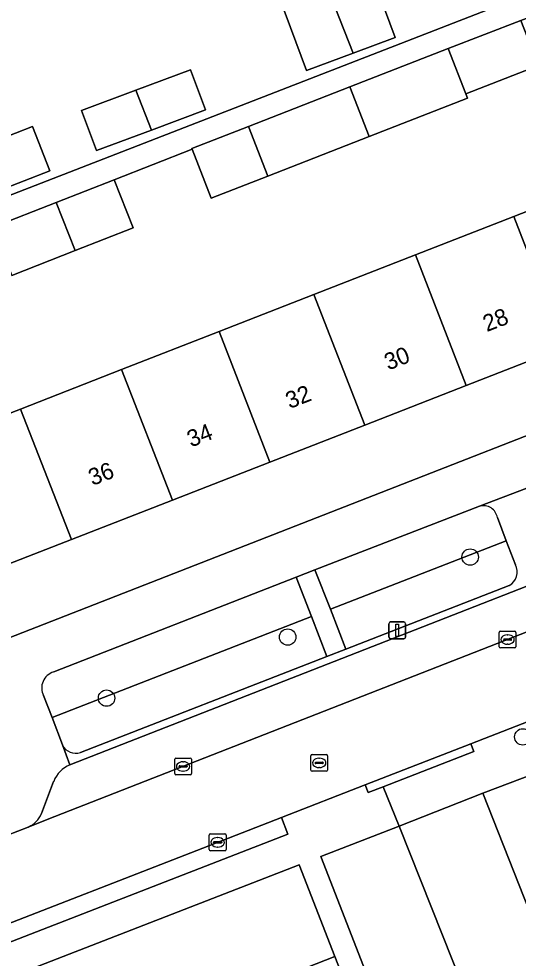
# Model space of a CAD drawing. Extents: x 159680 to 160786, y 387323 to 388340.
# Drawn here: x 160002.5 to 160032.3, y 387851.7 to 387907.8 of the extents above; entities that cross this region are included whole.
import ezdxf

# ---------------------------------------------------------------- set-up
doc = ezdxf.new("R2010")
doc.units = 0
for name, color, linetype in [('IMGEO_Boom', 7, 'Continuous'), ('IMGEO_Erf', 7, 'Continuous'), ('IMGEO_Groenvoorziening', 7, 'Continuous'), ('IMGEO_Kolk', 7, 'Continuous'), ('IMGEO_Lichtmast', 7, 'Continuous'), ('IMGEO_Pand', 7, 'Continuous'), ('IMGEO_Pand_nummerreeks', 7, 'Continuous'), ('IMGEO_Parkeervlak_open', 7, 'Continuous'), ('IMGEO_Rijbaan_lokaal_open', 7, 'Continuous'), ('IMGEO_Rioolput', 7, 'Continuous'), ('IMGEO_Voetpad_open', 7, 'Continuous'), ('IMGEO_Woonerf_open', 7, 'Continuous')]:
    doc.layers.add(name, color=color, linetype=linetype)

msp = doc.modelspace()

# ---------------------------------------------------------------- linework, layer by layer
at = {"layer": 'IMGEO_Boom'}
for centre in [(160029.475, 387875.688), (160018.584, 387870.914), (160007.773, 387867.27), (160032.616, 387864.957)]:
    msp.add_circle(centre, 0.489, dxfattribs=at)
at = {"layer": 'IMGEO_Erf'}
for points in [[(159991.892, 387908.163), (159992.94, 387905.479), (159992.908, 387905.467), (159988.194, 387903.638), (159991, 387896.543), (159994.409, 387897.966), (159995.526, 387895.289), (159992.118, 387893.867), (159992.266, 387893.513), (160055.714, 387918.166)], [(160000, 387883.499), (160002.636, 387884.528), (160008.665, 387886.88), (160014.488, 387889.152), (160020.149, 387891.361), (160026.206, 387893.725), (160032.073, 387896.014), (160037.732, 387898.222), (160043.835, 387900.604), (160049.805, 387902.933), (160055.589, 387905.19), (160052.861, 387912.315)], [(160044.503, 387909.07), (160041.054, 387907.731), (160037.532, 387906.363), (160036.424, 387909.216), (160032.492, 387907.728), (160033.544, 387905.03), (160029.214, 387903.341), (160029.316, 387903.081), (160023.448, 387900.793), (160017.391, 387898.431), (160014.018, 387897.115), (160012.88, 387900.033), (160008.225, 387898.217), (160009.352, 387895.341), (160005.893, 387893.986), (160002.111, 387892.503)]]:
    msp.add_lwpolyline(points, dxfattribs=at)
for points in [[(160017.414, 387910.912), (160020.092, 387911.904), (160022.715, 387912.877), (160025.003, 387906.707), (160022.492, 387905.776), (160019.702, 387904.741)], [(160013.686, 387902.395), (160010.451, 387901.182), (160007.181, 387899.956), (160006.285, 387902.345), (160009.523, 387903.559), (160012.79, 387904.784)], [(160004.38, 387898.741), (160001.312, 387897.558), (159997.813, 387896.208), (159996.794, 387898.852), (160000.281, 387900.197), (160003.361, 387901.385)], [(160060.118, 387893.588), (160058.629, 387897.399), (160052.845, 387895.142), (160046.875, 387892.813), (160040.772, 387890.431), (160035.113, 387888.223), (160029.246, 387885.934), (160023.188, 387883.57), (160017.527, 387881.361), (160011.704, 387879.089), (160005.676, 387876.737), (160000, 387874.522), (159999.532, 387874.339), (160001.03, 387870.503)]]:
    msp.add_lwpolyline(points, close=True, dxfattribs=at)
at = {"layer": 'IMGEO_Groenvoorziening'}
for points in [[(160030.041, 387878.728), (160020.213, 387874.93), (160021.13, 387872.576), (160031.628, 387876.663), (160031.099, 387878.049)], [(160032.175, 387875.232), (160031.628, 387876.663), (160021.13, 387872.576), (160022.055, 387870.2), (160031.801, 387873.997)], [(160004.019, 387867.418), (160004.518, 387866.108), (160020.001, 387872.137), (160019.085, 387874.489), (160004.62, 387868.831)], [(160006.219, 387864.031), (160020.927, 387869.761), (160020.001, 387872.137), (160004.518, 387866.108), (160005.14, 387864.473)]]:
    msp.add_lwpolyline(points, dxfattribs=at)
for centre, radius, start, end in [((160030.263, 387877.91), 0.848, 9.4528, 105.1644), ((160031.368, 387874.802), 0.914, 298.2628, 28.041), ((160004.89, 387867.882), 0.987, 105.8924, 208.024), ((160005.927, 387864.855), 0.875, 205.9194, 289.5288)]:
    msp.add_arc(centre, radius, start, end, dxfattribs=at)
at = {"layer": 'IMGEO_Kolk'}
for p, q in [((160031.205, 387870.34), (160031.205, 387871.192)), ((160031.28, 387871.266), (160032.132, 387871.266)), ((160031.693, 387871.046), (160031.718, 387871.046)), ((160032.206, 387871.192), (160032.206, 387870.34)), ((160031.464, 387870.76), (160031.464, 387870.772)), ((160031.902, 387870.723), (160031.504, 387870.723)), ((160031.507, 387870.809), (160031.905, 387870.809)), ((160031.716, 387870.486), (160031.691, 387870.486)), ((160031.948, 387870.772), (160031.948, 387870.76)), ((160032.132, 387870.266), (160031.28, 387870.266)), ((160011.918, 387863.693), (160012.77, 387863.693)), ((160011.843, 387862.767), (160011.843, 387863.619)), ((160012.102, 387863.187), (160012.102, 387863.199)), ((160012.54, 387863.15), (160012.142, 387863.15)), ((160012.145, 387863.236), (160012.543, 387863.236)), ((160012.331, 387863.473), (160012.356, 387863.473)), ((160012.586, 387863.199), (160012.586, 387863.187)), ((160012.844, 387863.619), (160012.844, 387862.767)), ((160012.77, 387862.693), (160011.918, 387862.693)), ((160012.354, 387862.913), (160012.329, 387862.913)), ((160013.904, 387858.237), (160013.904, 387859.089)), ((160013.979, 387859.163), (160014.831, 387859.163)), ((160014.163, 387858.657), (160014.163, 387858.669)), ((160014.206, 387858.706), (160014.604, 387858.706)), ((160014.392, 387858.943), (160014.417, 387858.943)), ((160014.647, 387858.669), (160014.647, 387858.657)), ((160014.905, 387859.089), (160014.905, 387858.237)), ((160014.831, 387858.163), (160013.979, 387858.163)), ((160014.601, 387858.62), (160014.203, 387858.62)), ((160014.415, 387858.383), (160014.39, 387858.383))]:
    msp.add_line(p, q, dxfattribs=at)
for points in [[(160031.205, 387870.34), (160031.205, 387871.192)], [(160031.28, 387871.266), (160032.132, 387871.266)], [(160032.206, 387871.192), (160032.206, 387870.34)], [(160032.132, 387870.266), (160031.28, 387870.266)], [(160011.918, 387863.693), (160012.77, 387863.693)], [(160011.843, 387862.767), (160011.843, 387863.619)], [(160012.844, 387863.619), (160012.844, 387862.767)], [(160012.77, 387862.693), (160011.918, 387862.693)], [(160013.904, 387858.237), (160013.904, 387859.089)], [(160013.979, 387859.163), (160014.831, 387859.163)], [(160014.905, 387859.089), (160014.905, 387858.237)], [(160014.831, 387858.163), (160013.979, 387858.163)]]:
    msp.add_lwpolyline(points, dxfattribs=at)
for centre, radius, start, end in [((160031.282, 387871.19), 0.0765, 91.552, 178.448), ((160031.282, 387871.19), 0.0765, 91.552, 178.448), ((160032.13, 387871.19), 0.0765, 1.552, 88.448), ((160032.13, 387871.19), 0.0765, 1.552, 88.448), ((160031.504, 387870.769), 0.0403, 85.8775, 175.7526), ((160031.501, 387870.759), 0.0366, 178.938, 274.7102), ((160031.905, 387870.766), 0.043, 264.8664, 352.4533), ((160031.909, 387870.771), 0.0386, 1.7309, 96.639), ((160031.282, 387870.342), 0.0765, 181.552, 268.448), ((160031.282, 387870.342), 0.0765, 181.552, 268.448), ((160032.13, 387870.342), 0.0765, 271.552, 358.448), ((160032.13, 387870.342), 0.0765, 271.552, 358.448), ((160011.92, 387863.617), 0.0765, 91.552, 178.448), ((160011.92, 387863.617), 0.0765, 91.552, 178.448), ((160012.768, 387863.617), 0.0765, 1.552, 88.448), ((160012.768, 387863.617), 0.0765, 1.552, 88.448), ((160012.142, 387863.196), 0.0403, 85.8775, 175.7526), ((160012.139, 387863.186), 0.0366, 178.938, 274.7102), ((160012.543, 387863.193), 0.043, 264.8664, 352.4533), ((160012.547, 387863.198), 0.0386, 1.7309, 96.639), ((160011.92, 387862.769), 0.0765, 181.552, 268.448), ((160011.92, 387862.769), 0.0765, 181.552, 268.448), ((160012.768, 387862.769), 0.0765, 271.552, 358.448), ((160012.768, 387862.769), 0.0765, 271.552, 358.448), ((160013.981, 387859.087), 0.0765, 91.552, 178.448), ((160013.981, 387859.087), 0.0765, 91.552, 178.448), ((160014.203, 387858.666), 0.0403, 85.8775, 175.7526), ((160014.2, 387858.656), 0.0366, 178.938, 274.7102), ((160014.604, 387858.663), 0.043, 264.8664, 352.4533), ((160014.608, 387858.668), 0.0386, 1.7309, 96.639), ((160014.829, 387859.087), 0.0765, 1.552, 88.448), ((160014.829, 387859.087), 0.0765, 1.552, 88.448), ((160013.981, 387858.239), 0.0765, 181.552, 268.448), ((160013.981, 387858.239), 0.0765, 181.552, 268.448), ((160014.829, 387858.239), 0.0765, 271.552, 358.448), ((160014.829, 387858.239), 0.0765, 271.552, 358.448)]:
    msp.add_arc(centre, radius, start, end, dxfattribs=at)
for centre, major_axis, ratio, start_param, end_param in [((160031.692, 387870.766), (-0.387, 0.002), 0.722429, 4.712389, 7.853982), ((160031.717, 387870.766), (-0.39, 0.002), 0.717154, 1.570796, 4.712389), ((160012.33, 387863.193), (-0.387, 0.002), 0.722429, 4.712389, 7.853982), ((160012.355, 387863.193), (-0.39, 0.002), 0.717154, 1.570796, 4.712389), ((160014.391, 387858.663), (-0.387, 0.002), 0.722429, 4.712389, 7.853982), ((160014.416, 387858.663), (-0.39, 0.002), 0.717154, 1.570796, 4.712389)]:
    msp.add_ellipse(centre, major_axis=major_axis, ratio=ratio, start_param=start_param, end_param=end_param, dxfattribs=at)
at = {"layer": 'IMGEO_Lichtmast'}
for p, q in [((160024.627, 387870.915), (160024.627, 387871.715)), ((160024.627, 387871.715), (160024.627, 387870.915)), ((160024.727, 387871.815), (160025.517, 387871.815)), ((160025.517, 387871.815), (160024.727, 387871.815)), ((160025.617, 387871.715), (160025.617, 387870.915)), ((160025.617, 387870.915), (160025.617, 387871.715)), ((160025.517, 387870.815), (160024.727, 387870.815)), ((160024.727, 387870.815), (160025.517, 387870.815))]:
    msp.add_line(p, q, dxfattribs=at)
msp.add_lwpolyline([(160025.047, 387871.69), (160025.197, 387871.69), (160025.197, 387870.94), (160025.047, 387870.94), (160025.047, 387871.69)], dxfattribs=at)
for centre, start, end in [((160024.727, 387871.715), 90, 180), ((160024.727, 387871.715), 90, 180), ((160025.517, 387871.715), 0, 90), ((160025.517, 387871.715), 360, 90), ((160024.727, 387870.915), 180, 270), ((160024.727, 387870.915), 180, 270), ((160025.517, 387870.915), 270, 0), ((160025.517, 387870.915), 270, 0)]:
    msp.add_arc(centre, 0.1, start, end, dxfattribs=at)
at = {"layer": 'IMGEO_Pand'}
for points in [[(160022.492, 387905.776), (160025.003, 387906.707), (160022.715, 387912.877), (160020.092, 387911.904)], [(160020.092, 387911.904), (160017.414, 387910.912), (160019.702, 387904.741), (160022.492, 387905.776)], [(160032.492, 387907.728), (160028.161, 387906.039), (160029.214, 387903.341), (160033.544, 387905.03)], [(160028.161, 387906.039), (160022.294, 387903.751), (160023.448, 387900.793), (160029.316, 387903.081), (160029.214, 387903.341)], [(160013.686, 387902.395), (160012.79, 387904.784), (160009.523, 387903.559), (160010.451, 387901.182)], [(160006.285, 387902.345), (160007.181, 387899.956), (160010.451, 387901.182), (160009.523, 387903.559)], [(160023.448, 387900.793), (160022.294, 387903.751), (160016.237, 387901.389), (160017.391, 387898.431)], [(160004.38, 387898.741), (160003.361, 387901.385), (160000.281, 387900.197), (160001.312, 387897.558)], [(160016.237, 387901.389), (160012.864, 387900.073), (160012.88, 387900.033), (160014.018, 387897.115), (160017.391, 387898.431)], [(160004.771, 387896.863), (160005.893, 387893.986), (160009.352, 387895.341), (160008.225, 387898.217)], [(160037.732, 387898.222), (160032.073, 387896.014), (160035.113, 387888.223), (160040.772, 387890.431)], [(160004.771, 387896.863), (160000.984, 387895.379), (160002.111, 387892.503), (160005.893, 387893.986)], [(160029.246, 387885.934), (160035.113, 387888.223), (160032.073, 387896.014), (160026.206, 387893.725)], [(160026.206, 387893.725), (160020.149, 387891.361), (160023.188, 387883.57), (160029.246, 387885.934)], [(160017.527, 387881.361), (160023.188, 387883.57), (160020.149, 387891.361), (160014.488, 387889.152)], [(160011.704, 387879.089), (160017.527, 387881.361), (160014.488, 387889.152), (160008.665, 387886.88)], [(160008.665, 387886.88), (160002.636, 387884.528), (160005.676, 387876.737), (160011.704, 387879.089)], [(160002.636, 387884.528), (160000, 387883.499), (159996.492, 387882.13), (159997.715, 387878.997), (159999.532, 387874.339), (160000, 387874.522), (160005.676, 387876.737)], [(160018.616, 387850.757), (160020.857, 387845.031), (160023.646, 387846.12), (160021.405, 387851.848)]]:
    msp.add_lwpolyline(points, close=True, dxfattribs=at)
at = {"layer": 'IMGEO_Parkeervlak_open'}
for points in [[(160114.064, 387905.61), (160104.557, 387901.943), (160056.569, 387883.223), (160005.588, 387863.282)], [(160003.091, 387859.574), (160004.237, 387860.02), (160057.495, 387880.852), (160105.478, 387899.569)], [(160004.617, 387862.3), (160003.893, 387860.384)], [(160030.361, 387846.712), (160025.23, 387859.629), (160020.554, 387857.813), (160024.913, 387846.614), (160027.57, 387847.646)]]:
    msp.add_lwpolyline(points, dxfattribs=at)
for points in [[(160040.087, 387850.124), (160034.966, 387863.392), (160030.234, 387861.596), (160035.468, 387848.337)], [(160007.462, 387846.394), (160010.251, 387847.485), (160013.04, 387848.576), (160015.828, 387849.666), (160018.616, 387850.757), (160021.405, 387851.848), (160019.276, 387857.317), (160000, 387849.829), (159984.066, 387843.64), (159986.193, 387838.174), (159989.023, 387839.275), (159991.853, 387840.376), (159994.684, 387841.478), (159997.514, 387842.579), (160000.344, 387843.68), (160003.174, 387844.781), (160004.383, 387845.202), (160004.674, 387845.303)]]:
    msp.add_lwpolyline(points, close=True, dxfattribs=at)
for centre, radius, start, end in [((160006.206, 387861.7), 1.698, 111.3294, 159.316), ((160002.492, 387860.969), 1.518, 293.2391, 337.3296)]:
    msp.add_arc(centre, radius, start, end, dxfattribs=at)
at = {"layer": 'IMGEO_Rijbaan_lokaal_open'}
msp.add_lwpolyline([(160136.795, 387911.888), (160118.168, 387904.562), (160105.478, 387899.569), (160057.495, 387880.852), (160004.237, 387860.02), (160003.091, 387859.574), (160000, 387858.37), (159981.294, 387851.087), (159982.917, 387846.434), (160000, 387853.068), (160013.528, 387858.321), (160018.212, 387860.145), (160023.216, 387862.094), (160029.506, 387864.544), (160059.275, 387876.138), (160089.502, 387887.898), (160095.351, 387890.173), (160102.067, 387892.786), (160116.683, 387898.471), (160118.964, 387899.358), (160138.256, 387907.046), (160138.953, 387907.297), (160142.807, 387908.712)], dxfattribs=at)
at = {"layer": 'IMGEO_Rioolput'}
for p, q in [((160019.963, 387862.977), (160019.963, 387863.829)), ((160020.038, 387863.903), (160020.89, 387863.903)), ((160020.964, 387863.829), (160020.964, 387862.977)), ((160020.222, 387863.397), (160020.222, 387863.409)), ((160020.66, 387863.36), (160020.262, 387863.36)), ((160020.265, 387863.446), (160020.663, 387863.446)), ((160020.451, 387863.683), (160020.476, 387863.683)), ((160020.706, 387863.409), (160020.706, 387863.397)), ((160020.89, 387862.903), (160020.038, 387862.903)), ((160020.474, 387863.123), (160020.449, 387863.123))]:
    msp.add_line(p, q, dxfattribs=at)
for points in [[(160019.963, 387862.977), (160019.963, 387863.829)], [(160020.038, 387863.903), (160020.89, 387863.903)], [(160020.964, 387863.829), (160020.964, 387862.977)], [(160020.89, 387862.903), (160020.038, 387862.903)]]:
    msp.add_lwpolyline(points, dxfattribs=at)
for centre, radius, start, end in [((160020.04, 387863.827), 0.0765, 91.552, 178.448), ((160020.04, 387863.827), 0.0765, 91.552, 178.448), ((160020.888, 387863.827), 0.0765, 1.552, 88.448), ((160020.888, 387863.827), 0.0765, 1.552, 88.448), ((160020.262, 387863.406), 0.0403, 85.8775, 175.7526), ((160020.259, 387863.396), 0.0366, 178.938, 274.7102), ((160020.663, 387863.403), 0.043, 264.8664, 352.4533), ((160020.667, 387863.408), 0.0386, 1.7309, 96.639), ((160020.04, 387862.979), 0.0765, 181.552, 268.448), ((160020.04, 387862.979), 0.0765, 181.552, 268.448), ((160020.888, 387862.979), 0.0765, 271.552, 358.448), ((160020.888, 387862.979), 0.0765, 271.552, 358.448)]:
    msp.add_arc(centre, radius, start, end, dxfattribs=at)
for centre, major_axis, ratio, start_param, end_param in [((160020.45, 387863.403), (-0.387, 0.002), 0.722429, 4.712389, 7.853982), ((160020.475, 387863.403), (-0.39, 0.002), 0.717154, 1.570796, 4.712389)]:
    msp.add_ellipse(centre, major_axis=major_axis, ratio=ratio, start_param=start_param, end_param=end_param, dxfattribs=at)
at = {"layer": 'IMGEO_Voetpad_open'}
for points in [[(160055.714, 387918.166), (159992.266, 387893.513), (159992.118, 387893.867), (159991, 387896.543), (159988.194, 387903.638), (159987.152, 387906.323), (159984.909, 387912.102)], [(160114.072, 387911.049), (160114.271, 387910.688), (160114.869, 387909.226), (160115.857, 387906.811), (160118.168, 387904.562), (160136.795, 387911.888), (160140.836, 387913.368), (160142.084, 387913.853), (160140.13, 387916.234), (160120.676, 387908.594), (160118.757, 387907.847), (160118.086, 387909.722), (160117.335, 387911.726), (160116.002, 387915.162), (160115.897, 387915.38), (160115.683, 387915.296), (160114.506, 387914.836), (160061.446, 387894.107), (160060.118, 387893.588), (160001.03, 387870.503), (160000, 387870.101), (159999.652, 387869.965), (160000, 387869.051), (160001.74, 387864.48)], [(159983.417, 387911.102), (159991.235, 387891.12), (159999.652, 387869.965), (160000, 387870.101), (160001.03, 387870.503), (159999.532, 387874.339), (159997.715, 387878.997), (159996.492, 387882.13), (159993.794, 387889.243), (159992.667, 387892.119), (159996.496, 387893.62), (160000.984, 387895.379), (160004.771, 387896.863), (160008.225, 387898.217), (160012.88, 387900.033), (160012.864, 387900.073), (160016.237, 387901.389), (160022.294, 387903.751), (160028.161, 387906.039), (160032.492, 387907.728), (160036.424, 387909.216)], [(160005.14, 387864.473), (160005.588, 387863.282), (160056.569, 387883.223), (160104.557, 387901.943), (160114.064, 387905.61)], [(160004.62, 387868.831), (160019.085, 387874.489), (160020.213, 387874.93), (160030.041, 387878.728), (160032.859, 387879.798)], [(160032.859, 387879.798), (160030.041, 387878.728)], [(160031.099, 387878.049), (160031.628, 387876.663), (160032.175, 387875.232)], [(160031.801, 387873.997), (160022.055, 387870.2), (160020.927, 387869.761), (160006.219, 387864.031)], [(160005.588, 387863.282), (160005.14, 387864.473), (160004.518, 387866.108), (160004.019, 387867.418)], [(159985.192, 387831.126), (159987.782, 387832.114), (159988.449, 387832.375), (159986.193, 387838.174), (159984.066, 387843.64), (160000, 387849.829), (160019.276, 387857.317), (160021.405, 387851.848), (160023.646, 387846.12), (160024.501, 387846.454), (160024.913, 387846.614), (160020.554, 387857.813), (160025.23, 387859.629), (160024.281, 387861.973), (160023.396, 387861.628), (160023.216, 387862.094), (160018.212, 387860.145), (160018.599, 387859.148), (159983.304, 387845.437), (159982.917, 387846.434), (159980.753, 387845.594)], [(160003.893, 387860.384), (160004.617, 387862.3)], [(159977.657, 387854.991), (159979.465, 387850.375), (159981.294, 387851.087), (160000, 387858.37), (160003.091, 387859.574)]]:
    msp.add_lwpolyline(points, dxfattribs=at)
for points in [[(160085.896, 387883.295), (160091.41, 387885.467), (160090.509, 387887.754), (160089.681, 387887.432), (160089.502, 387887.898), (160059.275, 387876.138), (160029.506, 387864.544), (160029.686, 387864.078), (160024.281, 387861.973), (160025.23, 387859.629), (160030.234, 387861.596), (160034.966, 387863.392), (160040.087, 387850.124), (160041.055, 387850.499), (160040.271, 387852.536), (160035.948, 387863.765)], [(160020.213, 387874.93), (160019.085, 387874.489), (160020.001, 387872.137), (160020.927, 387869.761), (160022.055, 387870.2), (160021.13, 387872.576)], [(160029.686, 387864.078), (160029.506, 387864.544), (160023.216, 387862.094), (160023.396, 387861.628), (160024.281, 387861.973)], [(160018.212, 387860.145), (160013.528, 387858.321), (160000, 387853.068), (159982.917, 387846.434), (159983.304, 387845.437), (160018.599, 387859.148)]]:
    msp.add_lwpolyline(points, close=True, dxfattribs=at)
for centre, radius, start, end in [((160030.263, 387877.91), 0.848, 9.4528, 105.1644), ((160031.368, 387874.802), 0.914, 298.2628, 28.041), ((160004.89, 387867.882), 0.987, 105.8924, 208.024), ((160005.927, 387864.855), 0.875, 205.9194, 289.5288), ((160006.206, 387861.7), 1.698, 111.3294, 159.316), ((160002.492, 387860.969), 1.518, 293.2391, 337.3296)]:
    msp.add_arc(centre, radius, start, end, dxfattribs=at)
at = {"layer": 'IMGEO_Woonerf_open'}
msp.add_lwpolyline([(160034.659, 387848.024), (160035.468, 387848.337), (160030.234, 387861.596), (160025.23, 387859.629), (160030.361, 387846.712), (160031.649, 387843.458)], dxfattribs=at)

# ---------------------------------------------------------------- texts
at = {"layer": 'IMGEO_Pand_nummerreeks'}
for s, p in [('28', (160030.47, 387889.117)), ('30', (160024.586, 387886.821)), ('32', (160018.697, 387884.523)), ('34', (160012.816, 387882.228)), ('36', (160006.932, 387879.932))]:
    msp.add_text(s, height=1, rotation=21.3157, dxfattribs=at).set_placement(p)

doc.saveas('drawing.dxf')
